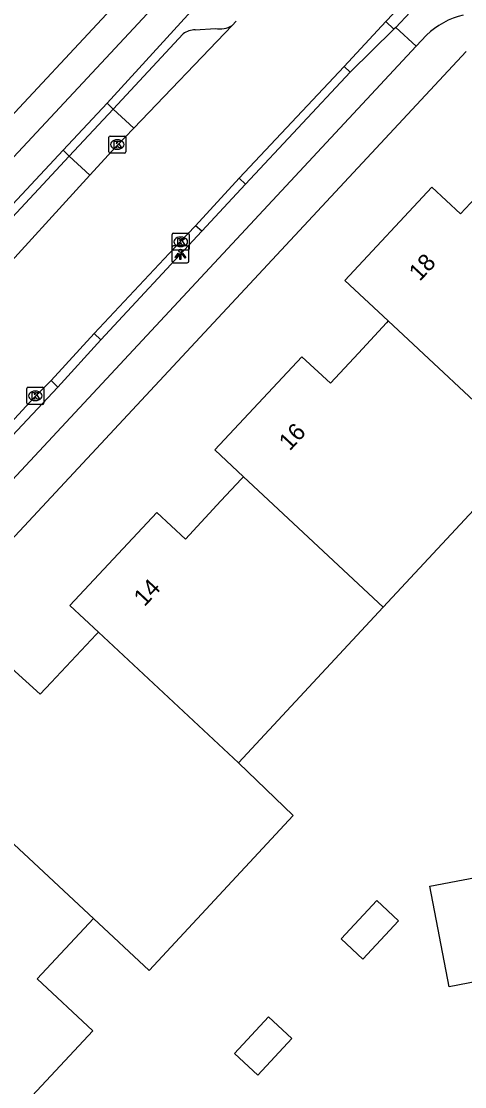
# Model space of a CAD drawing. Extents: x 159628 to 160723, y 388176 to 389416.
# Drawn here: x 160534.1 to 160560.1, y 388655.6 to 388718.2 of the extents above; entities that cross this region are included whole.
import ezdxf

# ---------------------------------------------------------------- set-up
doc = ezdxf.new("R2010")
doc.units = 0
for name, color, linetype in [('IMGEO_Fietspad_gesloten', 7, 'Continuous'), ('IMGEO_Fietspad_open', 7, 'Continuous'), ('IMGEO_Kolk', 7, 'Continuous'), ('IMGEO_Lichtpunt', 7, 'Continuous'), ('IMGEO_Pand', 7, 'Continuous'), ('IMGEO_Pand_nummerreeks', 7, 'Continuous'), ('IMGEO_Parkeervlak_open', 7, 'Continuous'), ('IMGEO_Rijbaan_lokaal_gesloten', 7, 'Continuous'), ('IMGEO_Voetpad_open', 7, 'Continuous')]:
    doc.layers.add(name, color=color, linetype=linetype)

msp = doc.modelspace()

# ---------------------------------------------------------------- linework, layer by layer
at = {"layer": 'IMGEO_Fietspad_gesloten'}
for points in [[(160467.549, 388639.396), (160500, 388674.178), (160547.973, 388725.59)], [(160549.226, 388724.422), (160539.1, 388713.34)], [(160553.4, 388715.167), (160555.963, 388717.698)], [(160556.065, 388717.799), (160555.963, 388717.698)], [(160556.065, 388717.799), (160557.261, 388716.685)], [(160557.261, 388716.685), (160500, 388655.208), (160478.454, 388632.075)], [(160553.4, 388715.167), (160547.243, 388708.583)], [(160536.514, 388710.576), (160539.1, 388713.34)], [(160530.559, 388704.208), (160536.514, 388710.576)], [(160547.243, 388708.583), (160544.669, 388705.821)], [(160544.669, 388705.821), (160538.728, 388699.434)], [(160538.728, 388699.434), (160536.209, 388696.66)], [(160536.209, 388696.66), (160530.229, 388690.312)]]:
    msp.add_lwpolyline(points, dxfattribs=at)
at = {"layer": 'IMGEO_Fietspad_open'}
for points in [[(160558.161, 388720.931), (160558.61, 388720.511), (160556.065, 388717.799)], [(160557.261, 388716.685), (160557.875, 388717.344)]]:
    msp.add_lwpolyline(points, dxfattribs=at)
msp.add_arc((160561.212, 388713.794), 4.873, 104.03202, 133.22985, dxfattribs=at)
at = {"layer": 'IMGEO_Kolk'}
for p, q in [((160539.204, 388710.488), (160539.204, 388711.34)), ((160539.279, 388711.414), (160540.131, 388711.414)), ((160539.692, 388711.194), (160539.717, 388711.194)), ((160540.205, 388711.34), (160540.205, 388710.488)), ((160540.131, 388710.414), (160539.279, 388710.414)), ((160539.715, 388710.634), (160539.69, 388710.634)), ((160542.933, 388704.773), (160542.933, 388705.625)), ((160543.008, 388705.699), (160543.86, 388705.699)), ((160543.421, 388705.479), (160543.446, 388705.479)), ((160543.934, 388705.625), (160543.934, 388704.773)), ((160543.444, 388704.919), (160543.419, 388704.919)), ((160543.86, 388704.699), (160543.008, 388704.699)), ((160534.46, 388696.648), (160535.312, 388696.648)), ((160534.385, 388695.722), (160534.385, 388696.574)), ((160534.873, 388696.428), (160534.898, 388696.428)), ((160535.386, 388696.574), (160535.386, 388695.722)), ((160535.312, 388695.648), (160534.46, 388695.648)), ((160534.896, 388695.868), (160534.871, 388695.868))]:
    msp.add_line(p, q, dxfattribs=at)
for points in [[(160539.204, 388710.488), (160539.204, 388711.34)], [(160539.279, 388711.414), (160540.131, 388711.414)], [(160539.525, 388711.114), (160539.648, 388711.114), (160539.648, 388710.963), (160539.778, 388711.114), (160539.942, 388711.114), (160539.796, 388710.963), (160539.949, 388710.714), (160539.797, 388710.714), (160539.712, 388710.878), (160539.648, 388710.811), (160539.648, 388710.714), (160539.525, 388710.714), (160539.525, 388711.114)], [(160540.205, 388711.34), (160540.205, 388710.488)], [(160540.131, 388710.414), (160539.279, 388710.414)], [(160542.933, 388704.773), (160542.933, 388705.625)], [(160543.008, 388705.699), (160543.86, 388705.699)], [(160543.254, 388705.399), (160543.377, 388705.399), (160543.377, 388705.248), (160543.507, 388705.399), (160543.671, 388705.399), (160543.525, 388705.248), (160543.678, 388704.999), (160543.526, 388704.999), (160543.441, 388705.163), (160543.377, 388705.096), (160543.377, 388704.999), (160543.254, 388704.999), (160543.254, 388705.399)], [(160543.934, 388705.625), (160543.934, 388704.773)], [(160543.86, 388704.699), (160543.008, 388704.699)], [(160534.46, 388696.648), (160535.312, 388696.648)], [(160534.385, 388695.722), (160534.385, 388696.574)], [(160534.706, 388696.348), (160534.829, 388696.348), (160534.829, 388696.197), (160534.959, 388696.348), (160535.123, 388696.348), (160534.977, 388696.197), (160535.13, 388695.948), (160534.978, 388695.948), (160534.893, 388696.112), (160534.829, 388696.045), (160534.829, 388695.948), (160534.706, 388695.948), (160534.706, 388696.348)], [(160535.386, 388696.574), (160535.386, 388695.722)], [(160535.312, 388695.648), (160534.46, 388695.648)]]:
    msp.add_lwpolyline(points, dxfattribs=at)
for centre, start, end in [((160539.281, 388711.338), 91.55205, 178.44795), ((160539.281, 388711.338), 91.55205, 178.44795), ((160540.129, 388711.338), 1.55205, 88.44795), ((160540.129, 388711.338), 1.55205, 88.44795), ((160539.281, 388710.49), 181.55205, 268.44795), ((160539.281, 388710.49), 181.55205, 268.44795), ((160540.129, 388710.49), 271.55205, 358.44795), ((160540.129, 388710.49), 271.55205, 358.44795), ((160543.01, 388705.623), 91.55205, 178.44795), ((160543.01, 388705.623), 91.55205, 178.44795), ((160543.858, 388705.623), 1.55205, 88.44795), ((160543.858, 388705.623), 1.55205, 88.44795), ((160543.01, 388704.775), 181.55205, 268.44795), ((160543.01, 388704.775), 181.55205, 268.44795), ((160543.858, 388704.775), 271.55205, 358.44795), ((160543.858, 388704.775), 271.55205, 358.44795), ((160534.462, 388696.572), 91.55205, 178.44795), ((160534.462, 388696.572), 91.55205, 178.44795), ((160535.31, 388696.572), 1.55205, 88.44795), ((160535.31, 388696.572), 1.55205, 88.44795), ((160534.462, 388695.724), 181.55205, 268.44795), ((160534.462, 388695.724), 181.55205, 268.44795), ((160535.31, 388695.724), 271.55205, 358.44795), ((160535.31, 388695.724), 271.55205, 358.44795)]:
    msp.add_arc(centre, 0.0765, start, end, dxfattribs=at)
for centre, major_axis, ratio, start_param, end_param in [((160539.691, 388710.914), (-0.387, 0.002), 0.722429, 4.712389, 7.853982), ((160539.716, 388710.914), (-0.39, 0.002), 0.717154, 1.570796, 4.712389), ((160543.42, 388705.199), (-0.387, 0.002), 0.722429, 4.712389, 7.853982), ((160543.445, 388705.199), (-0.39, 0.002), 0.717154, 1.570796, 4.712389), ((160534.872, 388696.148), (-0.387, 0.002), 0.722429, 4.712389, 7.853982), ((160534.897, 388696.148), (-0.39, 0.002), 0.717154, 1.570796, 4.712389)]:
    msp.add_ellipse(centre, major_axis=major_axis, ratio=ratio, start_param=start_param, end_param=end_param, dxfattribs=at)
at = {"layer": 'IMGEO_Lichtpunt'}
for p, q in [((160542.913, 388704.873), (160542.913, 388704.066)), ((160542.913, 388704.873), (160542.913, 388704.066)), ((160543.815, 388704.968), (160543.007, 388704.968)), ((160543.815, 388704.968), (160543.007, 388704.968)), ((160543.909, 388704.066), (160543.909, 388704.873)), ((160543.909, 388704.066), (160543.909, 388704.873)), ((160543.007, 388703.972), (160543.815, 388703.972)), ((160543.007, 388703.972), (160543.815, 388703.972))]:
    msp.add_line(p, q, dxfattribs=at)
for points in [[(160543.287, 388704.537), (160543.326, 388704.509), (160543.138, 388704.247), (160543.1, 388704.274), (160543.287, 388704.537)], [(160543.389, 388704.489), (160543.436, 388704.489), (160543.436, 388704.167), (160543.389, 388704.167), (160543.389, 388704.489)], [(160543.499, 388704.509), (160543.537, 388704.536), (160543.724, 388704.274), (160543.685, 388704.246), (160543.499, 388704.509)]]:
    msp.add_lwpolyline(points, dxfattribs=at)
msp.add_circle((160543.412, 388704.671), 0.0994, dxfattribs=at)
for centre, start, end in [((160543.007, 388704.873), 90, 180), ((160543.007, 388704.873), 90, 180), ((160543.815, 388704.873), 0, 90), ((160543.815, 388704.873), 0, 90), ((160543.007, 388704.066), 180, 270), ((160543.007, 388704.066), 180, 270), ((160543.815, 388704.066), 270, 0), ((160543.815, 388704.066), 270, 360)]:
    msp.add_arc(centre, 0.0946, start, end, dxfattribs=at)
at = {"layer": 'IMGEO_Pand'}
for points in [[(160555.632, 388700.549), (160553.082, 388702.93), (160558.189, 388708.41), (160559.879, 388706.835), (160563.398, 388710.604), (160567.053, 388707.192), (160570.356, 388704.122), (160572.489, 388702.139), (160568.741, 388698.115), (160567.929, 388698.872), (160565.908, 388696.702), (160563.152, 388693.744), (160563.044, 388693.628)], [(160555.632, 388700.549), (160555.521, 388700.43), (160553.88, 388698.659), (160552.24, 388696.889), (160550.549, 388698.446), (160545.439, 388692.967), (160547.12, 388691.398)], [(160563.044, 388693.628), (160555.632, 388700.549)], [(160555.337, 388683.725), (160563.855, 388692.87), (160563.044, 388693.628)], [(160547.12, 388691.398), (160547.008, 388691.278), (160545.79, 388689.97), (160543.703, 388687.728), (160542.019, 388689.296), (160536.907, 388683.822), (160538.59, 388682.253)], [(160547.12, 388691.398), (160555.337, 388683.725)], [(160546.819, 388674.581), (160555.337, 388683.725)], [(160538.59, 388682.253), (160538.471, 388682.127), (160535.823, 388679.309), (160535.18, 388678.624), (160533.48, 388680.153), (160528.382, 388674.68), (160530.105, 388673.075)], [(160538.59, 388682.253), (160546.819, 388674.581)], [(160538.301, 388665.437), (160541.57, 388662.391), (160550.043, 388671.484), (160546.819, 388674.581)], [(160530.105, 388673.075), (160538.301, 388665.437)], [(160559.2, 388661.429), (160558.068, 388667.337), (160563.546, 388668.37), (160564.691, 388662.478), (160559.2, 388661.429)], [(160554.143, 388663.051), (160556.234, 388665.295), (160554.957, 388666.486), (160552.865, 388664.242), (160554.143, 388663.051)], [(160538.301, 388665.437), (160534.998, 388661.891), (160538.266, 388658.846), (160533.051, 388653.247), (160529.782, 388656.292)], [(160546.592, 388657.51), (160547.958, 388656.236), (160549.957, 388658.382), (160548.591, 388659.655), (160546.592, 388657.51)]]:
    msp.add_lwpolyline(points, dxfattribs=at)
at = {"layer": 'IMGEO_Parkeervlak_open'}
for points in [[(160539.465, 388712.999), (160543.576, 388717.424)], [(160544.288, 388717.654), (160545.471, 388717.735)], [(160539.465, 388712.999), (160540.669, 388711.877)], [(160536.879, 388710.235), (160530.945, 388703.873)], [(160538.086, 388709.109), (160536.879, 388710.235)]]:
    msp.add_lwpolyline(points, dxfattribs=at)
for centre, radius, start, end in [((160544.303, 388716.39), 1.264, 90.69267, 125.11174), ((160545.759, 388718.981), 1.278, 256.99608, 302.63157)]:
    msp.add_arc(centre, radius, start, end, dxfattribs=at)
at = {"layer": 'IMGEO_Rijbaan_lokaal_gesloten'}
for points in [[(160555.488, 388718.14), (160557.27, 388720.026), (160557.857, 388720.622)], [(160546.448, 388717.904), (160546.7, 388718.167)], [(160555.488, 388718.14), (160553.035, 388715.507)], [(160540.669, 388711.877), (160546.448, 388717.904)], [(160546.869, 388708.941), (160553.035, 388715.507)], [(160540.669, 388711.877), (160539.614, 388710.777), (160538.086, 388709.109)], [(160532.248, 388702.733), (160538.086, 388709.109)], [(160544.297, 388706.136), (160546.869, 388708.941)], [(160538.347, 388699.813), (160543.349, 388705.135), (160544.297, 388706.136)], [(160535.823, 388697.048), (160538.347, 388699.813)], [(160529.844, 388690.664), (160534.79, 388696.022), (160535.823, 388697.048)]]:
    msp.add_lwpolyline(points, dxfattribs=at)
at = {"layer": 'IMGEO_Voetpad_open'}
for points in [[(160467.475, 388641.82), (160500, 388676.697), (160547.944, 388728.109)], [(160555.963, 388717.698), (160555.488, 388718.14)], [(160480.943, 388631.314), (160500, 388651.764), (160560.212, 388716.376)], [(160553.035, 388715.507), (160553.4, 388715.167)], [(160539.465, 388712.999), (160536.879, 388710.235)], [(160539.1, 388713.34), (160539.465, 388712.999)], [(160536.879, 388710.235), (160536.514, 388710.576)], [(160546.869, 388708.941), (160547.243, 388708.583)], [(160544.669, 388705.821), (160544.297, 388706.136)], [(160538.347, 388699.813), (160538.728, 388699.434)], [(160536.209, 388696.66), (160535.823, 388697.048)]]:
    msp.add_lwpolyline(points, dxfattribs=at)

# ---------------------------------------------------------------- texts
at = {"layer": 'IMGEO_Pand_nummerreeks'}
for s, rotation, p in [('18', 47.01692, (160557.475, 388702.832)), ('16', 46.994, (160549.834, 388692.872)), ('14', 46.95962, (160541.301, 388683.722))]:
    msp.add_text(s, height=1, rotation=rotation, dxfattribs=at).set_placement(p)

doc.saveas('drawing.dxf')
